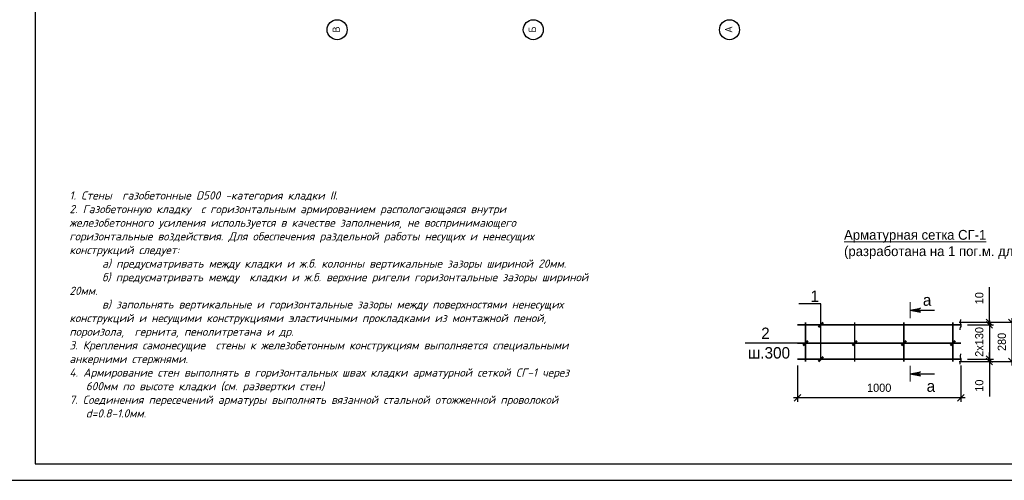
# Model space of a CAD drawing. Header units: millimetres. Extents: x -33345 to 4712671, y -3392 to 121473.
# Tile 964 of 1056: x 3693513 to 3723626, y 44501 to 58595. Entities that reach past the tile are written whole.
import ezdxf
from ezdxf.enums import TextEntityAlignment as Align

# ---------------------------------------------------------------- set-up
doc = ezdxf.new("R2010")
doc.units = ezdxf.units.MM
doc.linetypes.add('CENTER2', pattern=[28.575, 19.05, -3.175, 3.175, -3.175])
for name, color, linetype, lineweight in [('.', 7, 'Continuous', 15), ('0.25', 7, 'Continuous', 25), ('ACO-размер', 7, 'Continuous', 13), ('IB- Текст', 161, 'Continuous', 0), ('Штриховая-АСО', 8, 'Continuous', 15)]:
    doc.layers.add(name, color=color, linetype=linetype, lineweight=lineweight)
doc.layers.add('00-Axes', color=1, linetype='CENTER2')
doc.styles.add('_text', font='isocpeui.ttf')
doc.styles.add('ISOCPEUR_1.00', font='isocpeui.ttf')
doc.styles.add('RUSS', font='RUSS.shx', dxfattribs={"width": 0.8, "oblique": 15, "height": 250})
doc.styles.add('X-U-RW-01$0$StyleROMANS', font='GOTHIC.TTF')
doc.dimstyles.new('RUSS$0', dxfattribs={"dimscale": 0, "dimtxt": 2.5, "dimasz": 2, "dimexe": 1.25, "dimexo": 2, "dimgap": 1.75, "dimtad": 1, "dimdec": 0, "dimlfac": 100, "dimzin": 0, "dimdsep": 46, "dimtxsty": 'RUSS', "dimblk1": 'OBLIQUE', "dimblk2": 'OBLIQUE', "dimsah": 1, "dimcen": 3, "dimdle": 1.25, "dimclrt": 1, "dimadec": 0, "dimazin": 0, "dimtfac": 0.75, "dimtdec": 0, "dimtmove": 0, "dimatfit": 0, "dimldrblk": 'OBLIQUE', "dimfxl": 1, "dimtvp": 1.5, "dimtolj": 1, "dimtzin": 0, "dimarcsym": 0})

# ---------------------------------------------------------------- blocks, each defined once
blk = doc.blocks.new('*U284')
at = {"layer": '0.25', "color": 5, "linetype": 'Continuous', "lineweight": 25, "ltscale": 100}
blk.add_lwpolyline([(-59400, 0), (0, 0), (0, 42000), (-59400, 42000), (-59400, 0)], dxfattribs=at)
at = {"layer": '0.25', "color": 7, "linetype": 'Continuous', "lineweight": 30, "ltscale": 100}
blk.add_lwpolyline([(-57400, 500), (-500, 500), (-500, 41500), (-57400, 41500), (-57400, 500)], dxfattribs=at)
blk = doc.blocks.new('_Oblique')
at = {"color": 0, "linetype": 'ByBlock', "lineweight": -2}
blk.add_line((-0.5, -0.5), (0.5, 0.5), dxfattribs=at)
blk = doc.blocks.new('*D2393')
at = {"layer": 'ACO-размер', "color": 0, "lineweight": -2, "ltscale": 5, "transparency": 16777216}
for p, q in [((3717299, 48011), (3717299, 46900)), ((3722299, 48011), (3722299, 46900)), ((3722424, 47025), (3717174, 47025))]:
    blk.add_line(p, q, dxfattribs=at)
at = {"layer": 'Defpoints', "color": 0, "ltscale": 5, "transparency": 16777216}
for p in [(3717299, 48211), (3722299, 48211), (3717299, 47025)]:
    blk.add_point(p, dxfattribs=at)
at = {"layer": 'ACO-размер', "color": 0, "lineweight": -2, "ltscale": 5, "transparency": 16777216, "xscale": 200, "yscale": 200, "zscale": 200, "rotation": 180}
blk.add_blockref('_Oblique', (3717299, 47025), dxfattribs=at)
at = {"layer": 'ACO-размер', "color": 0, "lineweight": -2, "ltscale": 5, "transparency": 16777216, "xscale": 200, "yscale": 200, "zscale": 200}
blk.add_blockref('_Oblique', (3722299, 47025), dxfattribs=at)
at = {"layer": 'ACO-размер', "color": 1, "ltscale": 5, "transparency": 16777216, "insert": (3719799, 47331), "char_height": 250, "attachment_point": 5, "style": 'X-U-RW-01$0$StyleROMANS', "bg_fill": 3, "box_fill_scale": 1.1, "bg_fill_color": 256, "bg_fill_true_color": 13158600, "bg_fill_transparency": 0}
blk.add_mtext('\\A1;1000', dxfattribs=at)
blk = doc.blocks.new('*D2394')
at = {"layer": 'ACO-размер', "color": 0, "lineweight": -2, "ltscale": 5, "transparency": 16777216}
for p, q in [((3723168, 49386), (3723168, 48086)), ((3722499, 49261), (3723293, 49261)), ((3722499, 48211), (3723293, 48211))]:
    blk.add_line(p, q, dxfattribs=at)
at = {"layer": 'Defpoints', "color": 0, "ltscale": 5, "transparency": 16777216}
for p in [(3722299, 49261), (3722299, 48211), (3723168, 48211)]:
    blk.add_point(p, dxfattribs=at)
at = {"layer": 'ACO-размер', "color": 0, "lineweight": -2, "ltscale": 5, "transparency": 16777216, "xscale": 200, "yscale": 200, "zscale": 200}
for p, rotation in [((3723168, 49261), 90), ((3723168, 48211), 270)]:
    blk.add_blockref('_Oblique', p, dxfattribs=dict(at, rotation=rotation))
at = {"layer": 'ACO-размер', "color": 1, "ltscale": 5, "transparency": 16777216, "insert": (3722861, 48736), "char_height": 250, "attachment_point": 5, "rotation": 90, "style": 'X-U-RW-01$0$StyleROMANS', "bg_fill": 3, "box_fill_scale": 1.1, "bg_fill_color": 256, "bg_fill_true_color": 13158600, "bg_fill_transparency": 0}
blk.add_mtext('\\A1;2x130', dxfattribs=at)
blk = doc.blocks.new('*D2395')
at = {"layer": 'ACO-размер', "color": 0, "lineweight": -2, "ltscale": 5, "transparency": 16777216}
for p, q in [((3722499, 48211), (3723293, 48211)), ((3723168, 48211), (3723168, 48411)), ((3723168, 48211), (3723168, 48136)), ((3722249, 48136), (3723293, 48136)), ((3723168, 48136), (3723168, 47061))]:
    blk.add_line(p, q, dxfattribs=at)
at = {"layer": 'Defpoints', "color": 0, "ltscale": 5, "transparency": 16777216}
for p in [(3722299, 48211), (3722049, 48136), (3723168, 48136)]:
    blk.add_point(p, dxfattribs=at)
at = {"layer": 'ACO-размер', "color": 0, "lineweight": -2, "ltscale": 5, "transparency": 16777216, "xscale": 200, "yscale": 200, "zscale": 200}
for p, rotation in [((3723168, 48211), 270), ((3723168, 48136), 90)]:
    blk.add_blockref('_Oblique', p, dxfattribs=dict(at, rotation=rotation))
at = {"layer": 'ACO-размер', "color": 1, "ltscale": 5, "transparency": 16777216, "insert": (3722861, 47398), "char_height": 250, "attachment_point": 5, "rotation": 90, "style": 'X-U-RW-01$0$StyleROMANS', "bg_fill": 3, "box_fill_scale": 1.1, "bg_fill_color": 256, "bg_fill_true_color": 13158600, "bg_fill_transparency": 0}
blk.add_mtext('\\A1;10', dxfattribs=at)
blk = doc.blocks.new('*D2396')
at = {"layer": 'ACO-размер', "color": 0, "lineweight": -2, "ltscale": 5, "transparency": 16777216}
for p, q in [((3723857, 49461), (3723857, 48011)), ((3722249, 49336), (3723982, 49336)), ((3722249, 48136), (3723982, 48136))]:
    blk.add_line(p, q, dxfattribs=at)
at = {"layer": 'Defpoints', "color": 0, "ltscale": 5, "transparency": 16777216}
for p in [(3722049, 49336), (3722049, 48136), (3723857, 48136)]:
    blk.add_point(p, dxfattribs=at)
at = {"layer": 'ACO-размер', "color": 0, "lineweight": -2, "ltscale": 5, "transparency": 16777216, "xscale": 200, "yscale": 200, "zscale": 200}
for p, rotation in [((3723857, 49336), 90), ((3723857, 48136), 270)]:
    blk.add_blockref('_Oblique', p, dxfattribs=dict(at, rotation=rotation))
at = {"layer": 'ACO-размер', "color": 1, "ltscale": 5, "transparency": 16777216, "insert": (3723551, 48736), "char_height": 250, "attachment_point": 5, "rotation": 90, "style": 'X-U-RW-01$0$StyleROMANS', "bg_fill": 3, "box_fill_scale": 1.1, "bg_fill_color": 256, "bg_fill_true_color": 13158600, "bg_fill_transparency": 0}
blk.add_mtext('\\A1;280', dxfattribs=at)
blk = doc.blocks.new('*D2385')
at = {"layer": 'ACO-размер', "color": 0, "lineweight": -2, "ltscale": 5, "transparency": 16777216}
for p, q in [((3723168, 49336), (3723168, 50411)), ((3722249, 49336), (3723293, 49336)), ((3722499, 49261), (3723293, 49261)), ((3723168, 49261), (3723168, 49336)), ((3723168, 49261), (3723168, 49061))]:
    blk.add_line(p, q, dxfattribs=at)
at = {"layer": 'Defpoints', "color": 0, "ltscale": 5, "transparency": 16777216}
for p in [(3722049, 49336), (3722299, 49261), (3723168, 49336)]:
    blk.add_point(p, dxfattribs=at)
at = {"layer": 'ACO-размер', "color": 0, "lineweight": -2, "ltscale": 5, "transparency": 16777216, "xscale": 200, "yscale": 200, "zscale": 200}
for p, rotation in [((3723168, 49336), 270), ((3723168, 49261), 90)]:
    blk.add_blockref('_Oblique', p, dxfattribs=dict(at, rotation=rotation))
at = {"layer": 'ACO-размер', "color": 1, "ltscale": 5, "transparency": 16777216, "insert": (3722861, 50073), "char_height": 250, "attachment_point": 5, "rotation": 90, "style": 'X-U-RW-01$0$StyleROMANS', "bg_fill": 3, "box_fill_scale": 1.1, "bg_fill_color": 256, "bg_fill_true_color": 13158600, "bg_fill_transparency": 0}
blk.add_mtext('\\A1;10', dxfattribs=at)

msp = doc.modelspace()

# ---------------------------------------------------------------- hatches: boundary and pattern name
at = {"layer": 'Штриховая-АСО'}
h = msp.add_hatch(color=256, dxfattribs=at)
h.paths.add_polyline_path([(3721060.667, 49770.176), (3720751.292, 49708.301), (3720967.854, 49708.301)])
h.paths.add_polyline_path([(3720967.854, 49708.301), (3720751.292, 49708.301), (3721060.667, 49646.426)])
h = msp.add_hatch(color=256, dxfattribs=at)
h.paths.add_polyline_path([(3721060.667, 47701.426), (3720751.292, 47763.301), (3720967.854, 47763.301)])
h.paths.add_polyline_path([(3720967.854, 47763.301), (3720751.292, 47763.301), (3721060.667, 47825.176)])

# ---------------------------------------------------------------- linework, layer by layer
at = {"const_width": 30.938}
msp.add_lwpolyline([(3720751.292, 49955.801), (3720751.292, 49460.801)], dxfattribs=at)
for points in [[(3720751.292, 49708.301), (3721060.667, 49770.176)], [(3720751.292, 49708.301), (3721493.792, 49708.301)], [(3720751.292, 49708.301), (3721060.667, 49646.426)], [(3721060.667, 49770.176), (3720967.854, 49708.301)], [(3721060.667, 49646.426), (3720967.854, 49708.301)]]:
    msp.add_lwpolyline(points)
at = {"ltscale": 0.5, "const_width": 50}
for points in [[(3717299.015, 49260.801), (3722299.015, 49260.801)], [(3717549.015, 49335.801), (3717549.015, 48135.801)], [(3719049.015, 49335.801), (3719049.015, 48135.801)], [(3722049.015, 49335.801), (3722049.015, 48135.801)], [(3717299.015, 48210.801), (3722299.015, 48210.801)]]:
    msp.add_lwpolyline(points, dxfattribs=at)
at = {"color": 1, "lineweight": 50}
for points in [[(3718086.865, 49331.512), (3717945.444, 49190.091)], [(3717619.726, 48772.496), (3717478.304, 48631.074)], [(3719119.726, 48772.496), (3718978.304, 48631.074)], [(3720619.726, 48772.496), (3720478.304, 48631.074)]]:
    msp.add_lwpolyline(points, dxfattribs=at)
at = {"layer": '00-Axes', "color": 219, "linetype": 'ByBlock', "ltscale": 100, "true_color": 0x642165}
for centre in [(3703221.372, 58288.876, 1359241.5), (3709221.372, 58288.876, 1359241.5), (3715221.372, 58288.876, 1359241.5)]:
    msp.add_circle(centre, 305.96, dxfattribs=at)

# ---------------------------------------------------------------- block references
at = {"layer": '0.25', "ltscale": 100, "transparency": 33554687}
msp.add_blockref('*U284', (3751386.939, 44501.326, 1359241.5), dxfattribs=at)

# ---------------------------------------------------------------- texts
at = {"layer": '.', "style": 'X-U-RW-01$0$StyleROMANS'}
msp.add_text('a', height=350, dxfattribs=at).set_placement((3721264.869, 49841.873), align=Align.CENTER)
msp.add_text('2', height=350, dxfattribs=at).set_placement((3716319.876, 49001.785), align=Align.MIDDLE)
at = {"layer": '.', "attachment_point": 1, "style": 'X-U-RW-01$0$StyleROMANS'}
for s, insert, char_height, width in [('\\pi1269.0585;{\\LАрматурная сетка СГ-1\\P\\pi288.19514;}(разработана на 1 пог.м. длины)', (3578941.241, 52689.006), 300, 7399.29987), ('\\pi1358.97214;{\\LАрматурная сетка СГ-2\\P\\pi418.08158;}(разработана на 1 пог.м. длины)', (3592353.157, 52427.848), 300, 7659.07275), ('\\pi1269.0585;{\\LАрматурная сетка СГ-1\\P\\pi288.19514;}(разработана на 1 пог.м. длины)', (3646055.242, 52161.969), 300, 7399.29987), ('\\pi1358.97214;{\\LАрматурная сетка СГ-2\\P\\pi418.08158;}(разработана на 1 пог.м. длины)', (3658895.535, 51900.811), 300, 7659.07275), ('1', (3717696.074, 50307.686), 350, 133.35795)]:
    msp.add_mtext(s, dxfattribs=dict(at, insert=insert, char_height=char_height, width=width))
at = {"layer": '00-Axes', "color": 219, "linetype": 'ByBlock', "ltscale": 100, "true_color": 0x642165, "char_height": 226.05869, "attachment_point": 1, "rotation": 90, "style": 'ISOCPEUR_1.00'}
for s, insert in [('\\pxqc;{\\fISOCPEUR|b0|i0|c204|p34;В}', (3703081.567, 57907.71, 1359241.5)), ('\\pxqc;{\\fISOCPEUR|b0|i0|c204|p34;Б}', (3709081.567, 57907.71, 1359241.5)), ('\\pxqc;{\\fISOCPEUR|b0|i0|c204|p34;А}', (3715081.567, 57907.71, 1359241.5))]:
    msp.add_mtext_dynamic_manual_height_columns(s, width=772.47909, gutter_width=706.433, heights=[0], dxfattribs=dict(at, insert=insert))
at = {"layer": 'IB- Текст', "insert": (3695034.675, 53341.65), "char_height": 250, "width": 15419.24754, "attachment_point": 1, "style": '_text'}
msp.add_mtext('\\pxi-2,l2;{\\C0;1. Стены  газобетонные D500 -категория кладки II. \\P\\pi0,l0;2. Газобетонную кладку  с горизонтальным армированием распологающаяся внутри железобетонного усиления используется в качестве заполнения, не воспринимающего горизонтальные воздействия. Для обеспечения раздельной работы несущих и ненесущих конструкций следует:\\P^Iа) предусматривать между кладки и ж.б. колонны вертикальные зазоры шириной 20мм.\\P^Iб) предусматривать между  кладки и ж.б. верхние ригели горизонтальные зазоры шириной 20мм.\\P^Iв) запольнять вертикальные и горизонтальные зазоры между поверхностями ненесущих конструкций и несущими конструкциями эластичными прокладками из монтажной пеной, пороизола,  гернита, пенолитретана и др.\\P3. Крепления самонесущие  стены к железобетонным конструкциям выполняется специальными анкерними стержнями.\\P\\pi-2,l2;4. Армирование стен выполнять в горизонтальных швах кладки арматурной сеткой СГ-1 через 600мм по высоте кладки (см. развертки стен)  \\P7. Соединения пересечений арматуры выполнять вязанной стальной отожженной проволокой d=0.8-1.0мм. }', dxfattribs=at)

# ---------------------------------------------------------------- next in the draw order: dimensions: what is measured, and where the dimension line sits
at = {"layer": 'ACO-размер', "ltscale": 5}
dim = msp.add_linear_dim(base=(3717299.015, 47024.518), p1=(3722299.015, 48210.801), p2=(3717299.015, 48210.801), dimstyle='RUSS$0', override={"dimscale": 100, "dimlfac": 0.2, "dimtxsty": 'X-U-RW-01$0$StyleROMANS', "dimtfill": 1}, dxfattribs=at)
dim.commit()
dim.dimension.update_dxf_attribs({"geometry": '*D2393', "text_midpoint": (3719799.015, 47330.806)})

# ---------------------------------------------------------------- next in the draw order: linework, layer by layer
at = {"ltscale": 0.5}
msp.add_lwpolyline([(3718016.154, 48210.801), (3718016.154, 49898.168), (3717343.599, 49898.168)], dxfattribs=at)
at = {"ltscale": 0.5, "const_width": 50}
msp.add_lwpolyline([(3720549.015, 49335.801), (3720549.015, 48135.801)], dxfattribs=at)
at = {"color": 1, "lineweight": 50}
msp.add_lwpolyline([(3718086.865, 48281.512), (3717945.444, 48140.091)], dxfattribs=at)
at = {"const_width": 30.938}
msp.add_lwpolyline([(3720751.292, 47515.801), (3720751.292, 48010.801)], dxfattribs=at)
for points in [[(3720751.292, 47763.301), (3721060.667, 47825.176)], [(3720751.292, 47763.301), (3721493.792, 47763.301)], [(3720751.292, 47763.301), (3721060.667, 47701.426)], [(3721060.667, 47825.176), (3720967.854, 47763.301)], [(3721060.667, 47701.426), (3720967.854, 47763.301)]]:
    msp.add_lwpolyline(points)

# ---------------------------------------------------------------- next in the draw order: texts
at = {"layer": '.', "style": 'X-U-RW-01$0$StyleROMANS'}
msp.add_text('ш.300', height=350, dxfattribs=at).set_placement((3716430.384, 48401.785), align=Align.MIDDLE)
msp.add_text('a', height=350, dxfattribs=at).set_placement((3721380.915, 47208.584), align=Align.CENTER)

# ---------------------------------------------------------------- next in the draw order: dimensions: what is measured, and where the dimension line sits
at = {"layer": 'ACO-размер', "ltscale": 5}
dim = msp.add_linear_dim(base=(3723167.743, 48210.801), p1=(3722299.015, 49260.801), p2=(3722299.015, 48210.801), angle=90, text='2x130', dimstyle='RUSS$0', override={"dimscale": 100, "dimlfac": 0.2, "dimtxsty": 'X-U-RW-01$0$StyleROMANS', "dimtfill": 1}, dxfattribs=at)
dim.commit()
dim.dimension.update_dxf_attribs({"geometry": '*D2394', "text_midpoint": (3723167.743, 48735.801), "dimtype": 160})

# ---------------------------------------------------------------- next in the draw order: dimensions: what is measured, and where the dimension line sits
dim = msp.add_linear_dim(base=(3723167.743, 48135.801), p1=(3722299.015, 48210.801), p2=(3722049.015, 48135.801), angle=270, text='10', dimstyle='RUSS$0', override={"dimscale": 100, "dimlfac": 0.2, "dimtxsty": 'X-U-RW-01$0$StyleROMANS', "dimtfill": 1}, dxfattribs=at)
dim.commit()
dim.dimension.update_dxf_attribs({"geometry": '*D2395', "text_midpoint": (3722861.455, 47398.242)})

# ---------------------------------------------------------------- next in the draw order: dimensions: what is measured, and where the dimension line sits
dim = msp.add_linear_dim(base=(3723857.039, 48135.801), p1=(3722049.015, 49335.801), p2=(3722049.015, 48135.801), angle=90, text='280', dimstyle='RUSS$0', override={"dimscale": 100, "dimlfac": 0.2, "dimtxsty": 'X-U-RW-01$0$StyleROMANS', "dimtfill": 1}, dxfattribs=at)
dim.commit()
dim.dimension.update_dxf_attribs({"geometry": '*D2396', "text_midpoint": (3723550.751, 48735.801)})

# ---------------------------------------------------------------- next in the draw order: linework, layer by layer
at = {"ltscale": 0.5}
msp.add_lwpolyline([(3722049.015, 48701.785), (3715704.844, 48701.785)], dxfattribs=at)
at = {"ltscale": 0.5, "const_width": 50}
msp.add_lwpolyline([(3717299.015, 48701.785), (3722299.015, 48701.785)], dxfattribs=at)
at = {"color": 1, "lineweight": 50}
msp.add_lwpolyline([(3722119.726, 48772.496), (3721978.304, 48631.074)], dxfattribs=at)
at = {"ltscale": 1.5}
for points in [[(3722286.799, 49416.911), (3722277.448, 49323.464), (3722300.671, 49243.836), (3722276.176, 49175.851), (3722268.009, 49105.146)], [(3722286.799, 48366.911), (3722277.448, 48273.464), (3722300.671, 48193.836), (3722276.176, 48125.851), (3722268.009, 48055.146)]]:
    msp.add_spline(points, degree=3, dxfattribs=at)

# ---------------------------------------------------------------- next in the draw order: dimensions: what is measured, and where the dimension line sits
at = {"layer": 'ACO-размер', "ltscale": 5}
dim = msp.add_linear_dim(base=(3723167.743, 49335.801), p1=(3722299.015, 49260.801), p2=(3722049.015, 49335.801), angle=90, text='10', dimstyle='RUSS$0', override={"dimscale": 100, "dimlfac": 0.2, "dimtxsty": 'X-U-RW-01$0$StyleROMANS', "dimtfill": 1}, dxfattribs=at)
dim.commit()
dim.dimension.update_dxf_attribs({"geometry": '*D2385', "text_midpoint": (3722861.455, 50073.361)})

# ---------------------------------------------------------------- next in the draw order: texts
at = {"layer": '.', "insert": (3717455.179, 52161.969), "char_height": 300, "width": 7399.29987, "attachment_point": 1, "style": 'X-U-RW-01$0$StyleROMANS'}
msp.add_mtext('\\pi1269.0585;{\\LАрматурная сетка СГ-1\\P\\pi288.19514;}(разработана на 1 пог.м. длины)', dxfattribs=at)

doc.saveas('drawing.dxf')
